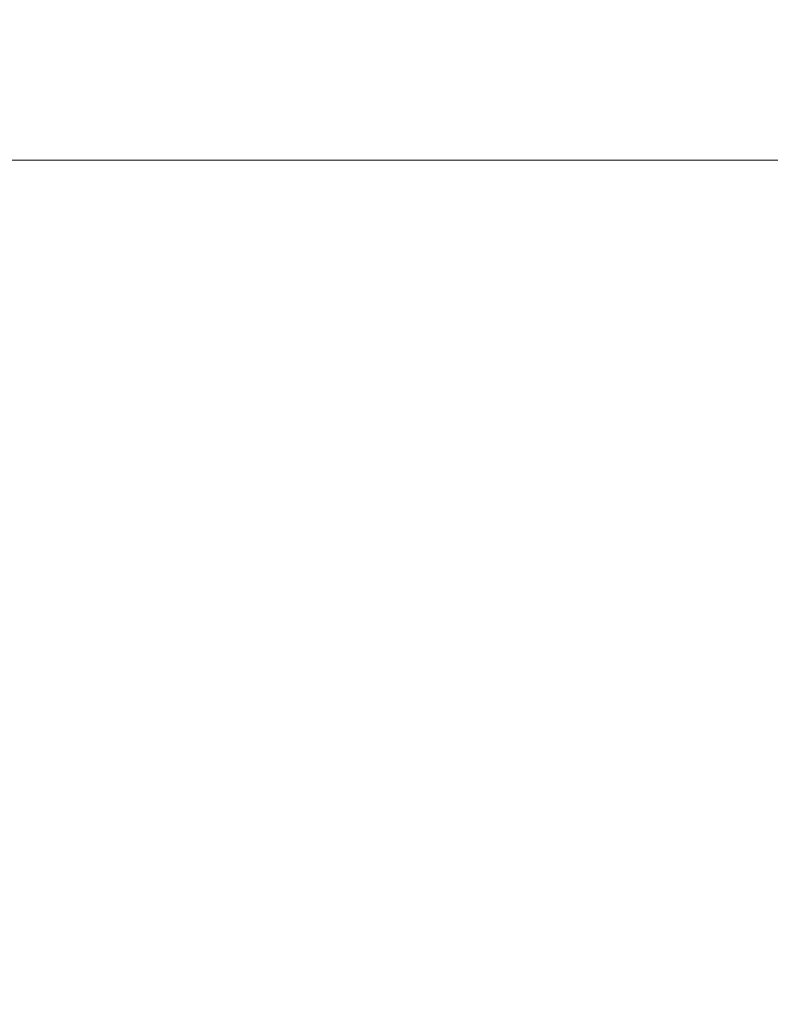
# Model space of a CAD drawing. Header units: millimetres. Extents: x 0 to 650, y -1 to 707.
# Tile 336 of 348: x 548.29 to 551.36, y 443.95 to 447.98. Entities that reach past the tile are written whole.
import ezdxf
from ezdxf.xclip import XClip

# ---------------------------------------------------------------- set-up
doc = ezdxf.new("R2010")
doc.units = ezdxf.units.MM
doc.header["$MEASUREMENT"] = 0
doc.header["$XCLIPFRAME"] = 0
doc.linetypes.add('Wipeout_Contour', pattern=[1000, 0, -1000])
doc.layers.add('Parede.ARQ', color=7, linetype='Continuous')

# ---------------------------------------------------------------- blocks, each defined once
blk = doc.blocks.new('Desenho_5_5', base_point=(26.0927, 442.8059))
at = {"color": 254, "linetype": 'Wipeout_Contour', "lineweight": 0, "ltscale": 2942.660859}
blk.add_wipeout([(548.1192, 442.6559), (622.6192, 442.6559), (622.6192, 447.4059), (548.1192, 447.4059)], dxfattribs=at).dxf.layer = 'Parede.ARQ'
at = {"color": 254, "linetype": 'Wipeout_Contour', "lineweight": 0, "ltscale": 2959.785647}
blk.add_wipeout([(546.6192, 447.4059), (624.1192, 447.4059), (624.1192, 456.6059), (546.6192, 456.6059)], dxfattribs=at).dxf.layer = 'Parede.ARQ'
at = {"layer": 'Parede.ARQ', "color": 8, "linetype": 'Continuous', "lineweight": 0}
blk.add_line((624.1192, 447.4059), (546.6192, 447.4059), dxfattribs=at)

msp = doc.modelspace()

# ---------------------------------------------------------------- block references
at = {"color": 7, "linetype": 'Continuous', "lineweight": 0}
ref = msp.add_blockref('Desenho_5_5', (26.0927, 442.8059), dxfattribs=at)
XClip(ref).set_block_clipping_path([(360.0636904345, 428.2751855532), (639.463055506, 506.7925253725)])

doc.saveas('drawing.dxf')
